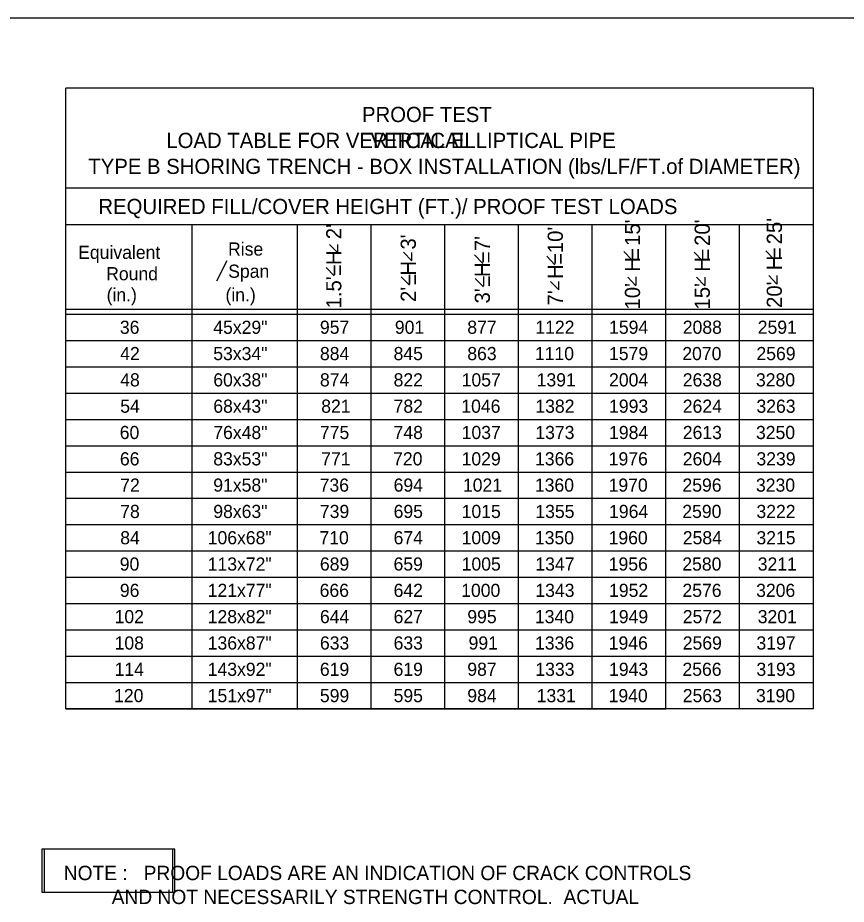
# Model space of a CAD drawing. Extents: x -22562 to -18409, y 3991 to 7171.
# Drawn here: x -19322.9 to -19149.6, y 5572.9 to 5758.4 of the extents above; entities that cross this region are included whole.
import ezdxf

# ---------------------------------------------------------------- set-up
doc = ezdxf.new("R2010")
doc.units = 0
for name, color, linetype in [('1', 7, 'Continuous'), ('2', 7, 'Continuous'), ('3', 7, 'Continuous'), ('4', 7, 'Continuous')]:
    doc.layers.add(name, color=color, linetype=linetype)

msp = doc.modelspace()

# ---------------------------------------------------------------- linework, layer by layer
at = {"layer": '1'}
for p, q in [((-19255.99, 5709.16), (-19257.71, 5710.93)), ((-19255.99, 5709.16), (-19255.99, 5710.92)), ((-19240.51, 5707.52), (-19242.23, 5709.29)), ((-19240.51, 5707.52), (-19240.51, 5709.28)), ((-19194.43, 5707.67), (-19196.15, 5709.44)), ((-19179.69, 5707.53), (-19181.41, 5709.3)), ((-19164.7, 5707.8), (-19166.42, 5709.57)), ((-19281.31, 5703.35), (-19279.12, 5707.58)), ((-19225.63, 5706.96), (-19227.35, 5708.73)), ((-19210.56, 5706.68), (-19212.28, 5708.45)), ((-19256.71, 5704.36), (-19258.43, 5706.13)), ((-19241.01, 5702.39), (-19242.73, 5704.15)), ((-19225.52, 5702.05), (-19227.24, 5703.82)), ((-19193.62, 5702.31), (-19195.34, 5704.08)), ((-19193.59, 5702.39), (-19193.59, 5704.15)), ((-19179.21, 5702.29), (-19180.93, 5704.06)), ((-19179.13, 5702.32), (-19179.13, 5704.08)), ((-19164.1, 5702.64), (-19165.82, 5704.41)), ((-19164.04, 5702.65), (-19164.04, 5704.41)), ((-19209.74, 5701.42), (-19211.46, 5703.19)), ((-19209.72, 5701.42), (-19209.72, 5703.18))]:
    msp.add_line(p, q, dxfattribs=at)
for points in [[(-19317.9, 5575.39), (-19290.51, 5575.39), (-19290.51, 5584.41), (-19317.9, 5584.41)], [(-19317.44, 5575.39), (-19290.05, 5575.39), (-19290.05, 5584.41), (-19317.44, 5584.41)]]:
    msp.add_lwpolyline(points, close=True, dxfattribs=at)
at = {"layer": '2'}
for p, q in [((-19503.85, 5758.37), (-18717.85, 5758.37)), ((-19312.88, 5613.76), (-19312.88, 5743.62)), ((-19156.49, 5743.62), (-19312.88, 5743.62)), ((-19156.49, 5613.76), (-19156.49, 5743.62)), ((-19156.49, 5722.73), (-19312.88, 5722.73)), ((-19156.49, 5715.02), (-19312.88, 5715.02)), ((-19286.45, 5613.76), (-19286.45, 5715.02)), ((-19264.42, 5613.76), (-19264.42, 5715.02)), ((-19249, 5613.76), (-19249, 5715.02)), ((-19233.58, 5613.76), (-19233.58, 5715.02)), ((-19218.17, 5613.76), (-19218.17, 5715.02)), ((-19202.75, 5613.76), (-19202.75, 5715.02)), ((-19187.33, 5613.76), (-19187.33, 5715.02)), ((-19171.91, 5613.76), (-19171.91, 5715.02)), ((-19312.88, 5697.4), (-19156.49, 5697.4)), ((-19312.88, 5696.36), (-19156.49, 5696.36)), ((-19312.88, 5690.85), (-19156.49, 5690.85)), ((-19312.88, 5690.85), (-19156.49, 5690.85)), ((-19312.88, 5685.35), (-19156.49, 5685.35)), ((-19312.88, 5679.84), (-19156.49, 5679.84)), ((-19312.88, 5674.34), (-19156.49, 5674.34)), ((-19312.88, 5668.83), (-19156.49, 5668.83)), ((-19312.88, 5663.32), (-19156.49, 5663.32)), ((-19312.88, 5657.82), (-19156.49, 5657.82)), ((-19312.88, 5652.31), (-19156.49, 5652.31)), ((-19312.88, 5646.8), (-19156.49, 5646.8)), ((-19312.88, 5641.3), (-19156.49, 5641.3)), ((-19312.88, 5635.79), (-19156.49, 5635.79)), ((-19312.88, 5630.28), (-19156.49, 5630.28)), ((-19312.88, 5624.78), (-19156.49, 5624.78)), ((-19312.88, 5619.27), (-19156.49, 5619.27)), ((-19312.88, 5613.76), (-19187.33, 5613.76)), ((-19156.49, 5613.76), (-19312.88, 5613.76))]:
    msp.add_line(p, q, dxfattribs=at)

# ---------------------------------------------------------------- texts
at = {"layer": '1'}
for s, height, p in [('VERTICAL', 3.178, (-19249.12, 5731.11)), ('Rise', 2.751, (-19278.94, 5708.6)), ('Equivalent', 2.751, (-19310.3, 5707.91)), ('Round', 2.751, (-19304.44, 5703.44)), ('Span', 2.751, (-19278.91, 5703.96)), ('(in.)', 2.751, (-19304.35, 5699.03)), ('(in.)', 2.751, (-19279.48, 5699.03)), (' NOTE :   PROOF LOADS ARE AN INDICATION OF CRACK CONTROLS', 3, (-19314.43, 5577.94)), ('          AND NOT NECESSARILY STRENGTH CONTROL.  ACTUAL', 3, (-19314.43, 5572.93))]:
    msp.add_text(s, height=height, dxfattribs=at).set_placement(p)
for p in [(-19223.48, 5707.01), (-19192.22, 5707.73), (-19177.56, 5707.59), (-19162.54, 5707.83), (-19208.39, 5706.7), (-19254.57, 5704.33), (-19238.87, 5702.36), (-19223.38, 5702.02)]:
    msp.add_text('=', height=3.17, rotation=90, dxfattribs=at).set_placement(p)
at = {"layer": '3'}
for s, p in [('36', (-19301.57, 5692.23)), ('45x29"', (-19282.03, 5692.23)), ('957', (-19259.72, 5692.24)), ('901', (-19244.04, 5692.24)), ('877', (-19228.89, 5692.24)), ('1122', (-19214.65, 5692.24)), ('1594', (-19199.23, 5692.24)), ('2088', (-19183.81, 5692.24)), ('2591', (-19168.13, 5692.24)), ('42', (-19301.5, 5686.73)), ('53x34"', (-19282.03, 5686.73)), ('884', (-19259.72, 5686.73)), ('845', (-19244.31, 5686.73)), ('863', (-19228.89, 5686.73)), ('1110', (-19214.75, 5686.73)), ('1579', (-19199.24, 5686.73)), ('2070', (-19183.91, 5686.73)), ('2569', (-19168.4, 5686.73)), ('48', (-19301.5, 5681.23)), ('60x38"', (-19282.03, 5681.23)), ('874', (-19259.72, 5681.23)), ('822', (-19244.31, 5681.23)), ('1057', (-19230.07, 5681.23)), ('1391', (-19214.38, 5681.23)), ('2004', (-19199.23, 5681.23)), ('2638', (-19183.81, 5681.23)), ('3280', (-19168.5, 5681.23)), ('54', (-19301.5, 5675.72)), ('68x43"', (-19282.03, 5675.72)), ('821', (-19259.45, 5675.72)), ('782', (-19244.31, 5675.72)), ('1046', (-19230.14, 5675.72)), ('1382', (-19214.65, 5675.72)), ('1993', (-19199.23, 5675.72)), ('2624', (-19183.81, 5675.72)), ('3263', (-19168.4, 5675.72)), ('60', (-19301.6, 5670.22)), ('76x48"', (-19282.03, 5670.22)), ('775', (-19259.72, 5670.22)), ('748', (-19244.31, 5670.22)), ('1037', (-19230.07, 5670.22)), ('1373', (-19214.65, 5670.22)), ('1984', (-19199.23, 5670.22)), ('2613', (-19183.81, 5670.22)), ('3250', (-19168.5, 5670.22)), ('66', (-19301.57, 5664.71)), ('83x53"', (-19282.03, 5664.71)), ('771', (-19259.45, 5664.71)), ('720', (-19244.41, 5664.71)), ('1029', (-19230.08, 5664.71)), ('1366', (-19214.72, 5664.71)), ('1976', (-19199.3, 5664.71)), ('2604', (-19183.81, 5664.71)), ('3239', (-19168.4, 5664.71)), ('72', (-19301.5, 5659.21)), ('91x58"', (-19282.03, 5659.21)), ('736', (-19259.78, 5659.21)), ('694', (-19244.31, 5659.21)), ('1021', (-19229.8, 5659.21)), ('1360', (-19214.75, 5659.21)), ('1970', (-19199.33, 5659.21)), ('2596', (-19183.88, 5659.21)), ('3230', (-19168.5, 5659.21)), ('78', (-19301.5, 5653.7)), ('98x63"', (-19282.03, 5653.7)), ('739', (-19259.73, 5653.7)), ('695', (-19244.31, 5653.7)), ('1015', (-19230.07, 5653.7)), ('1355', (-19214.65, 5653.7)), ('1964', (-19199.23, 5653.7)), ('2590', (-19183.91, 5653.7)), ('3222', (-19168.4, 5653.7)), ('84', (-19301.5, 5648.2)), ('106x68"', (-19283.2, 5648.2)), ('710', (-19259.82, 5648.2)), ('674', (-19244.31, 5648.2)), ('1009', (-19230.08, 5648.2)), ('1350', (-19214.75, 5648.2)), ('1960', (-19199.33, 5648.2)), ('2584', (-19183.81, 5648.2)), ('3215', (-19168.4, 5648.2)), ('90', (-19301.6, 5642.69)), ('113x72"', (-19283.2, 5642.69)), ('689', (-19259.73, 5642.7)), ('659', (-19244.32, 5642.7)), ('1005', (-19230.07, 5642.7)), ('1347', (-19214.65, 5642.7)), ('1956', (-19199.3, 5642.7)), ('2580', (-19183.91, 5642.7)), ('3211', (-19168.13, 5642.7)), ('96', (-19301.57, 5637.19)), ('121x77"', (-19283.2, 5637.19)), ('666', (-19259.78, 5637.19)), ('642', (-19244.31, 5637.19)), ('1000', (-19230.17, 5637.19)), ('1343', (-19214.65, 5637.19)), ('1952', (-19199.23, 5637.19)), ('2576', (-19183.88, 5637.19)), ('3206', (-19168.46, 5637.19)), ('102', (-19302.68, 5631.69)), ('128x82"', (-19283.2, 5631.69)), ('644', (-19259.72, 5631.69)), ('627', (-19244.31, 5631.69)), ('995', (-19228.89, 5631.69)), ('1340', (-19214.75, 5631.69)), ('1949', (-19199.24, 5631.69)), ('2572', (-19183.81, 5631.69)), ('3201', (-19168.13, 5631.69)), ('108', (-19302.68, 5626.18)), ('136x87"', (-19283.2, 5626.18)), ('633', (-19259.72, 5626.18)), ('633', (-19244.31, 5626.18)), ('991', (-19228.62, 5626.18)), ('1336', (-19214.72, 5626.18)), ('1946', (-19199.3, 5626.18)), ('2569', (-19183.82, 5626.18)), ('3197', (-19168.4, 5626.18)), ('114', (-19302.68, 5620.68)), ('143x92"', (-19283.2, 5620.68)), ('619', (-19259.73, 5620.68)), ('619', (-19244.32, 5620.68)), ('987', (-19228.89, 5620.68)), ('1333', (-19214.65, 5620.68)), ('1943', (-19199.23, 5620.68)), ('2566', (-19183.88, 5620.68)), ('3193', (-19168.4, 5620.68)), ('120', (-19302.78, 5615.17)), ('151x97"', (-19283.2, 5615.17)), ('599', (-19259.73, 5615.17)), ('595', (-19244.31, 5615.17)), ('984', (-19228.89, 5615.17)), ('1331', (-19214.38, 5615.17)), ('1940', (-19199.33, 5615.17)), ('2563', (-19183.81, 5615.17)), ('3190', (-19168.5, 5615.17))]:
    msp.add_text(s, height=2.751, dxfattribs=at).set_placement(p)
at = {"layer": '4'}
for s, height, p in [('PROOF TEST', 3.178, (-19250.92, 5736.54)), ('LOAD TABLE FOR VERTICAL ELLIPTICAL PIPE', 3.1784, (-19291.85, 5731.11)), ('TYPE B SHORING TRENCH - BOX INSTALLATION (lbs/LF/FT.of DIAMETER)', 3.1778, (-19308.17, 5725.68)), ('REQUIRED FILL/COVER HEIGHT (FT.)/ PROOF TEST LOADS', 3.1784, (-19306.07, 5717.29))]:
    msp.add_text(s, height=height, dxfattribs=at).set_placement(p)
for s, height, p in [("1.5'  H  2'", 3.1717, (-19255.24, 5697.55)), ("10'  H  15'", 3.1717, (-19192.75, 5697.33)), ("15'  H  20'", 3.1717, (-19178.15, 5697.33)), ("20'  H  25'", 3.1717, (-19163.08, 5697.66)), ("2'  H  3'", 3.172, (-19239.65, 5698.91)), ("7'  H  10'", 3.172, (-19208.9, 5698.17)), ("3'  H  7'", 3.172, (-19224.16, 5698.58))]:
    msp.add_text(s, height=height, rotation=90, dxfattribs=at).set_placement(p)

doc.saveas('drawing.dxf')
